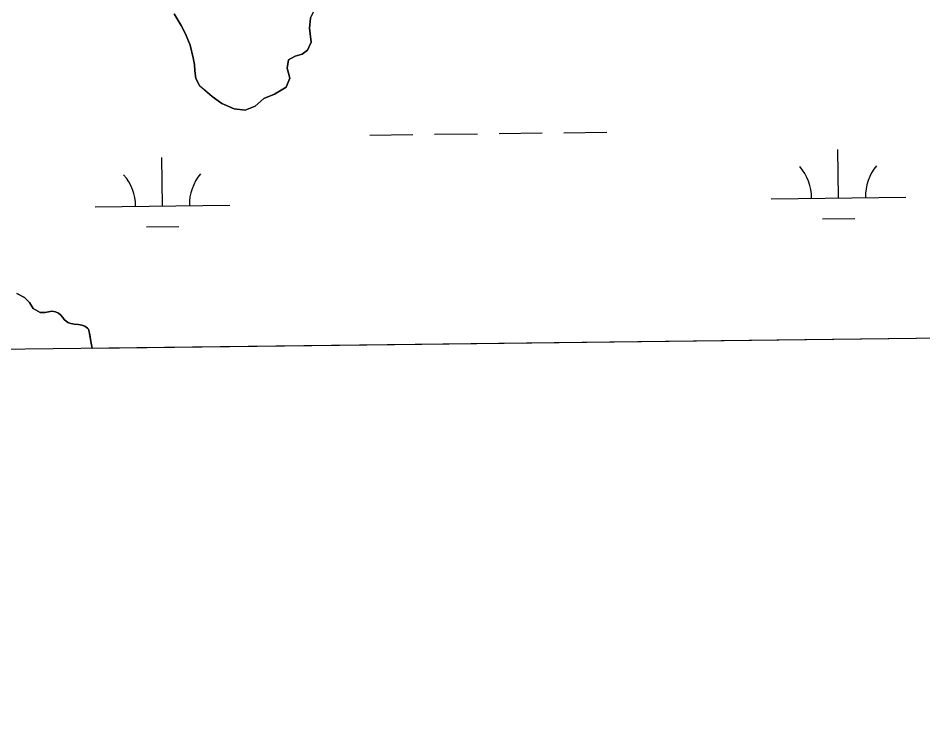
# Model space of a CAD drawing. Extents: x 3694830 to 3732949, y 415201 to 440970.
# Drawn here: x 3722601 to 3723273, y 420616 to 421143 of the extents above; entities that cross this region are included whole.
import ezdxf

# ---------------------------------------------------------------- set-up
doc = ezdxf.new("R2010")
doc.units = 0
for name, color, linetype in [('V-GRID-FRAM', 7, 'Continuous'), ('V-TOPO-SHOR', 7, 'Continuous'), ('V-WETL-SWMP', 7, 'Continuous')]:
    doc.layers.add(name, color=color, linetype=linetype)

msp = doc.modelspace()

# ---------------------------------------------------------------- linework, layer by layer
at = {"layer": 'V-GRID-FRAM'}
msp.add_lwpolyline([(3698844.69, 438797.54), (3730590.83, 439176.18), (3730815.62, 420995.11), (3699053.61, 420616.27), (3698844.69, 438797.54)], dxfattribs=at)
at = {"layer": 'V-TOPO-SHOR'}
for points in [[(3722817.86, 421142.84), (3722817.07, 421135.43), (3722818.39, 421125.11), (3722815.74, 421119.03), (3722811.77, 421116.12), (3722806.48, 421114.53), (3722801.46, 421111.88), (3722800.66, 421105.8), (3722802.51, 421098.39), (3722799.86, 421091.51), (3722791.13, 421086.48), (3722783.19, 421083.31), (3722776.84, 421077.48), (3722769.43, 421074.57), (3722761.23, 421075.63), (3722751.97, 421079.6), (3722744.82, 421084.63), (3722738.47, 421090.19), (3722735.56, 421092.84), (3722732.65, 421098.13), (3722732.12, 421103.69), (3722731.86, 421108.45), (3722730.8, 421113.48), (3722728.42, 421122.74), (3722724.98, 421131.21), (3722721.81, 421137.29), (3722716.78, 421146.03)], [(3722599.96, 420938.45), (3722605.59, 420935.51), (3722609.33, 420931.76), (3722612.01, 420927.48), (3722617.09, 420924.54), (3722620.84, 420924.4), (3722625.79, 420925.34), (3722628.6, 420924.93), (3722630.87, 420923.87), (3722632.35, 420922.66), (3722634.08, 420920.79), (3722635.02, 420919.32), (3722637.83, 420916.91), (3722639.84, 420916.24), (3722642.51, 420915.84), (3722645.72, 420915.57), (3722648, 420915.03), (3722650.41, 420914.23), (3722652.28, 420912.89), (3722652.95, 420912.09), (3722653.62, 420910.21), (3722654.02, 420907.81), (3722654.55, 420904.59), (3722654.96, 420901.65), (3722655.76, 420898.04), (3722655.87, 420897.78)]]:
    msp.add_lwpolyline(points, dxfattribs=at)
at = {"layer": 'V-WETL-SWMP'}
for p, q in [((3722716.78, 421146.03), (3722721.81, 421137.29)), ((3722817.07, 421135.43), (3722817.87, 421142.84)), ((3722817.87, 421142.84), (3722819.98, 421147.6)), ((3722721.81, 421137.29), (3722724.98, 421131.21)), ((3722818.39, 421125.11), (3722817.07, 421135.43)), ((3722724.98, 421131.21), (3722728.42, 421122.74)), ((3722728.42, 421122.74), (3722730.8, 421113.48)), ((3722815.75, 421119.03), (3722818.39, 421125.11)), ((3722806.48, 421114.53), (3722811.78, 421116.12)), ((3722811.78, 421116.12), (3722815.75, 421119.03)), ((3722730.8, 421113.48), (3722731.86, 421108.45)), ((3722731.86, 421108.45), (3722732.12, 421103.69)), ((3722800.66, 421105.8), (3722801.46, 421111.88)), ((3722801.46, 421111.88), (3722806.48, 421114.53)), ((3722732.12, 421103.69), (3722732.65, 421098.13)), ((3722802.51, 421098.39), (3722800.66, 421105.8)), ((3722732.65, 421098.13), (3722735.56, 421092.84)), ((3722799.87, 421091.51), (3722802.51, 421098.39)), ((3722735.56, 421092.84), (3722744.82, 421084.63)), ((3722791.13, 421086.48), (3722799.87, 421091.51)), ((3722744.82, 421084.63), (3722751.97, 421079.6)), ((3722776.84, 421077.48), (3722783.19, 421083.31)), ((3722783.19, 421083.31), (3722791.13, 421086.48)), ((3722751.97, 421079.6), (3722761.23, 421075.63)), ((3722761.23, 421075.63), (3722769.43, 421074.57)), ((3722769.43, 421074.57), (3722776.84, 421077.48)), ((3722861.97, 421056.08), (3722893.97, 421056.46)), ((3722909.97, 421056.65), (3722941.96, 421057.04)), ((3722957.96, 421057.23), (3722989.96, 421057.61)), ((3723005.96, 421057.8), (3723037.96, 421058.18)), ((3723209.87, 421009.49), (3723209.44, 421045.48)), ((3722707.99, 421003.5), (3722707.56, 421039.5)), ((3723159.87, 421008.89), (3723259.86, 421010.08)), ((3722658, 421002.9), (3722757.99, 421004.1)), ((3723198.05, 420993.91), (3723222.05, 420994.2)), ((3722696.18, 420987.93), (3722720.18, 420988.21)), ((3722605.59, 420935.51), (3722599.97, 420938.45)), ((3722609.33, 420931.76), (3722605.59, 420935.51)), ((3722612.01, 420927.48), (3722609.33, 420931.76)), ((3722617.09, 420924.53), (3722612.01, 420927.48)), ((3722620.84, 420924.4), (3722617.09, 420924.53)), ((3722625.79, 420925.34), (3722620.84, 420924.4)), ((3722628.6, 420924.94), (3722625.79, 420925.34)), ((3722630.87, 420923.86), (3722628.6, 420924.94)), ((3722632.35, 420922.66), (3722630.87, 420923.86)), ((3722634.08, 420920.79), (3722632.35, 420922.66)), ((3722635.02, 420919.31), (3722634.08, 420920.79)), ((3722637.83, 420916.91), (3722635.02, 420919.31)), ((3722639.84, 420916.24), (3722637.83, 420916.91)), ((3722642.51, 420915.84), (3722639.84, 420916.24)), ((3722645.72, 420915.57), (3722642.51, 420915.84)), ((3722648, 420915.03), (3722645.72, 420915.57)), ((3722650.41, 420914.23), (3722648, 420915.03)), ((3722652.28, 420912.89), (3722650.41, 420914.23)), ((3722652.95, 420912.09), (3722652.28, 420912.89)), ((3722653.62, 420910.21), (3722652.95, 420912.09)), ((3722654.96, 420901.65), (3722653.62, 420910.21)), ((3723432.01, 420907.04), (3722655.87, 420897.78)), ((3722655.76, 420898.04), (3722654.96, 420901.65)), ((3722655.87, 420897.78), (3722655.76, 420898.04))]:
    msp.add_line(p, q, dxfattribs=at)
for centre, start, end in [((3723154.62, 421009.3), 359.91153, 41.45519), ((3723265.1, 421010.62), 139.91153, 181.45519), ((3722652.75, 421003.32), 359.91153, 41.45519), ((3722763.23, 421004.63), 139.91153, 181.45519)]:
    msp.add_arc(centre, 35.25, start, end, dxfattribs=at)

doc.saveas('drawing.dxf')
